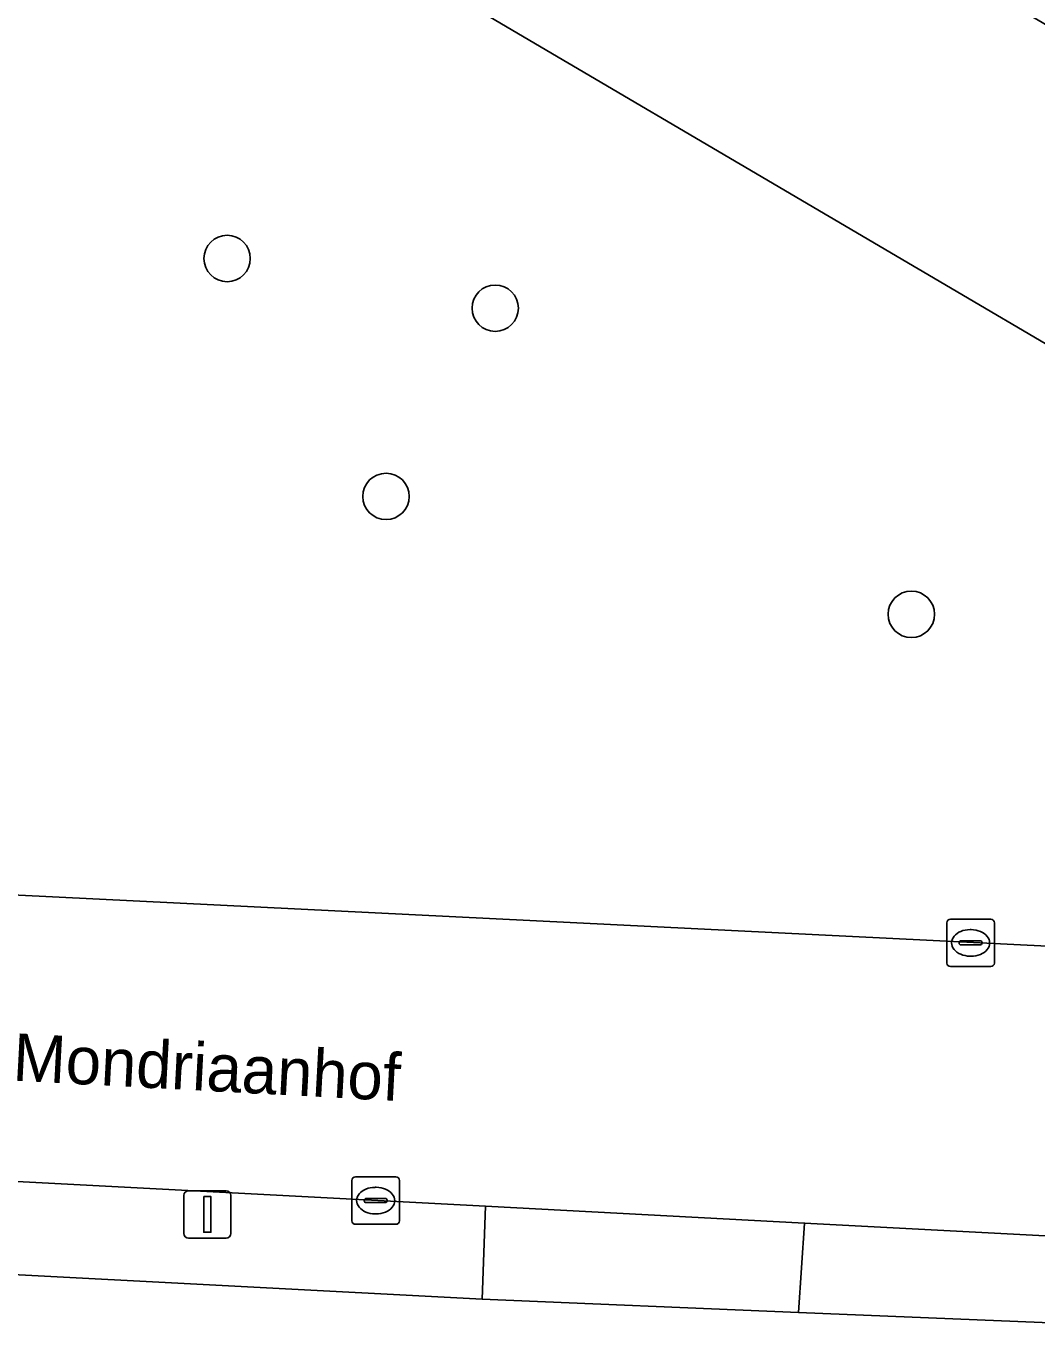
# Model space of a CAD drawing. Extents: x 163266 to 164362, y 381528 to 382286.
# Drawn here: x 163922.72 to 163944.04, y 381925.37 to 381952.84 of the extents above; entities that cross this region are included whole.
import ezdxf

# ---------------------------------------------------------------- set-up
doc = ezdxf.new("R2010")
doc.units = 0
for name, color, linetype in [('IMGEO_Boom', 7, 'Continuous'), ('IMGEO_Erf', 7, 'Continuous'), ('IMGEO_Groenvoorziening', 7, 'Continuous'), ('IMGEO_Kolk', 7, 'Continuous'), ('IMGEO_Lichtmast', 7, 'Continuous'), ('IMGEO_Openbare_ruimte_label', 7, 'Continuous'), ('IMGEO_Rijbaan_lokaal_open', 7, 'Continuous'), ('IMGEO_Voetpad_open', 7, 'Continuous')]:
    doc.layers.add(name, color=color, linetype=linetype)

msp = doc.modelspace()

# ---------------------------------------------------------------- linework, layer by layer
at = {"layer": 'IMGEO_Boom'}
for centre in [(163926.964, 381947.942), (163932.618, 381946.894), (163930.314, 381942.925), (163941.392, 381940.438)]:
    msp.add_circle(centre, 0.489, dxfattribs=at)
at = {"layer": 'IMGEO_Erf'}
msp.add_lwpolyline([(163947.404, 381925.366), (163939.009, 381925.716), (163932.344, 381925.994), (163911.336, 381927.098)], dxfattribs=at)
at = {"layer": 'IMGEO_Groenvoorziening'}
for points in [[(163954.434, 381940.136), (163924.887, 381957.526)], [(163916.845, 381935.489), (163917.481, 381935.428), (163917.459, 381934.768), (163951.919, 381933.057)]]:
    msp.add_lwpolyline(points, dxfattribs=at)
at = {"layer": 'IMGEO_Kolk'}
for p, q in [((163942.216, 381934.008), (163943.068, 381934.008)), ((163942.141, 381933.082), (163942.141, 381933.934)), ((163942.629, 381933.788), (163942.654, 381933.788)), ((163943.142, 381933.934), (163943.142, 381933.082)), ((163942.4, 381933.502), (163942.4, 381933.514)), ((163942.838, 381933.465), (163942.44, 381933.465)), ((163942.443, 381933.551), (163942.841, 381933.551)), ((163942.884, 381933.514), (163942.884, 381933.502)), ((163942.652, 381933.228), (163942.627, 381933.228)), ((163943.068, 381933.008), (163942.216, 381933.008)), ((163929.595, 381927.647), (163929.595, 381928.499)), ((163929.67, 381928.573), (163930.522, 381928.573)), ((163930.596, 381928.499), (163930.596, 381927.647)), ((163930.083, 381928.353), (163930.108, 381928.353)), ((163929.854, 381928.067), (163929.854, 381928.079)), ((163930.292, 381928.03), (163929.894, 381928.03)), ((163929.897, 381928.116), (163930.295, 381928.116)), ((163930.338, 381928.079), (163930.338, 381928.067)), ((163930.106, 381927.793), (163930.081, 381927.793)), ((163930.522, 381927.573), (163929.67, 381927.573))]:
    msp.add_line(p, q, dxfattribs=at)
for points in [[(163942.216, 381934.008), (163943.068, 381934.008)], [(163942.141, 381933.082), (163942.141, 381933.934)], [(163943.142, 381933.934), (163943.142, 381933.082)], [(163943.068, 381933.008), (163942.216, 381933.008)], [(163929.595, 381927.647), (163929.595, 381928.499)], [(163929.67, 381928.573), (163930.522, 381928.573)], [(163930.596, 381928.499), (163930.596, 381927.647)], [(163930.522, 381927.573), (163929.67, 381927.573)]]:
    msp.add_lwpolyline(points, dxfattribs=at)
for centre, radius, start, end in [((163942.218, 381933.932), 0.0765, 91.552, 178.448), ((163942.218, 381933.932), 0.0765, 91.552, 178.448), ((163943.066, 381933.932), 0.0765, 1.552, 88.448), ((163943.066, 381933.932), 0.0765, 1.552, 88.448), ((163942.44, 381933.511), 0.0403, 85.8775, 175.7526), ((163942.437, 381933.501), 0.0366, 178.938, 274.7102), ((163942.841, 381933.508), 0.043, 264.8664, 352.4533), ((163942.845, 381933.513), 0.0386, 1.7309, 96.639), ((163942.218, 381933.084), 0.0765, 181.552, 268.448), ((163942.218, 381933.084), 0.0765, 181.552, 268.448), ((163943.066, 381933.084), 0.0765, 271.552, 358.448), ((163943.066, 381933.084), 0.0765, 271.552, 358.448), ((163929.672, 381928.497), 0.0765, 91.552, 178.448), ((163929.672, 381928.497), 0.0765, 91.552, 178.448), ((163930.52, 381928.497), 0.0765, 1.552, 88.448), ((163930.52, 381928.497), 0.0765, 1.552, 88.448), ((163929.894, 381928.076), 0.0403, 85.8775, 175.7526), ((163929.891, 381928.066), 0.0366, 178.938, 274.7102), ((163930.295, 381928.073), 0.043, 264.8664, 352.4533), ((163930.299, 381928.078), 0.0386, 1.7309, 96.639), ((163929.672, 381927.649), 0.0765, 181.552, 268.448), ((163929.672, 381927.649), 0.0765, 181.552, 268.448), ((163930.52, 381927.649), 0.0765, 271.552, 358.448), ((163930.52, 381927.649), 0.0765, 271.552, 358.448)]:
    msp.add_arc(centre, radius, start, end, dxfattribs=at)
for centre, major_axis, ratio, start_param, end_param in [((163942.628, 381933.508), (-0.387, 0.002), 0.722429, 4.712389, 7.853982), ((163942.653, 381933.508), (-0.39, 0.002), 0.717154, 1.570796, 4.712389), ((163930.082, 381928.073), (-0.387, 0.002), 0.722429, 4.712389, 7.853982), ((163930.107, 381928.073), (-0.39, 0.002), 0.717154, 1.570796, 4.712389)]:
    msp.add_ellipse(centre, major_axis=major_axis, ratio=ratio, start_param=start_param, end_param=end_param, dxfattribs=at)
at = {"layer": 'IMGEO_Lichtmast'}
for p, q in [((163926.151, 381928.281), (163926.941, 381928.281)), ((163926.941, 381928.281), (163926.151, 381928.281)), ((163926.051, 381927.381), (163926.051, 381928.181)), ((163926.051, 381928.181), (163926.051, 381927.381)), ((163927.041, 381928.181), (163927.041, 381927.381)), ((163927.041, 381927.381), (163927.041, 381928.181)), ((163926.941, 381927.281), (163926.151, 381927.281)), ((163926.151, 381927.281), (163926.941, 381927.281))]:
    msp.add_line(p, q, dxfattribs=at)
msp.add_lwpolyline([(163926.471, 381928.156), (163926.621, 381928.156), (163926.621, 381927.406), (163926.471, 381927.406), (163926.471, 381928.156)], dxfattribs=at)
for centre, start, end in [((163926.151, 381928.181), 90, 180), ((163926.151, 381928.181), 90, 180), ((163926.941, 381928.181), 0, 90), ((163926.941, 381928.181), 360, 90), ((163926.151, 381927.381), 180, 270), ((163926.151, 381927.381), 180, 270), ((163926.941, 381927.381), 270, 0), ((163926.941, 381927.381), 270, 0)]:
    msp.add_arc(centre, 0.1, start, end, dxfattribs=at)
at = {"layer": 'IMGEO_Rijbaan_lokaal_open'}
for points in [[(163963.463, 381941.612), (163958.723, 381944.4), (163940.782, 381954.896), (163927.633, 381962.707), (163924.887, 381957.526), (163954.434, 381940.136)], [(163951.919, 381933.057), (163917.459, 381934.768)], [(163911.296, 381929.067), (163932.413, 381927.955), (163939.14, 381927.6), (163948.62, 381927.101), (163955.23, 381928.432), (163959.822, 381929.873), (163964.435, 381931.739)]]:
    msp.add_lwpolyline(points, dxfattribs=at)
at = {"layer": 'IMGEO_Voetpad_open'}
for points in [[(163964.435, 381931.739), (163959.822, 381929.873), (163955.23, 381928.432), (163948.62, 381927.101), (163939.14, 381927.6), (163939.009, 381925.716), (163947.404, 381925.366)], [(163932.413, 381927.955), (163911.296, 381929.067)], [(163911.336, 381927.098), (163932.344, 381925.994), (163932.413, 381927.955)]]:
    msp.add_lwpolyline(points, dxfattribs=at)
msp.add_lwpolyline([(163932.413, 381927.955), (163932.344, 381925.994), (163939.009, 381925.716), (163939.14, 381927.6)], close=True, dxfattribs=at)

# ---------------------------------------------------------------- texts
at = {"layer": 'IMGEO_Openbare_ruimte_label'}
msp.add_text('Mondriaanhof', height=1, rotation=356.9631, dxfattribs=at).set_placement((163922.428, 381930.605))

doc.saveas('drawing.dxf')
